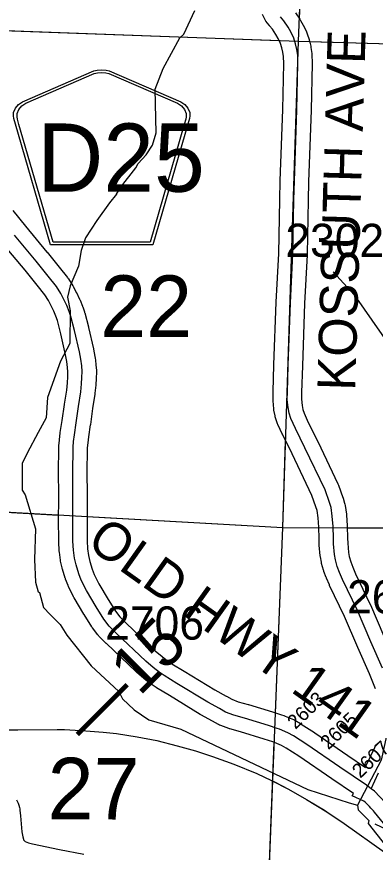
# Model space of a CAD drawing. Extents: x -157.2 to -99.3, y 12.2 to 46.2.
# Drawn here: x -125.764 to -125.008, y 17.656 to 19.419 of the extents above; entities that cross this region are included whole.
import ezdxf

# ---------------------------------------------------------------- set-up
doc = ezdxf.new("R2010")
doc.units = 0
for name, color, linetype in [('tdCoHydroRiver', 7, 'Continuous'), ('tdCoPriCL', 7, 'Continuous'), ('tdCoPriNonDiv', 7, 'Continuous'), ('tdCoPriNonDivCL', 7, 'Continuous'), ('tdCoSecRdNmbr', 7, 'Continuous'), ('tdCoSecRdTxt', 7, 'Continuous'), ('tdCoSecRteBand', 7, 'Continuous'), ('tdCoSecRteCL', 7, 'Continuous'), ('tdCoSectLine', 7, 'Continuous'), ('tdCoSectLinePart', 7, 'Continuous'), ('tdCoSectNmbr', 7, 'Continuous'), ('tdCoShieldCoRteHrd', 7, 'Continuous'), ('tdCoStrucSec', 7, 'Continuous'), ('tdCoSurfAsphalt', 7, 'Continuous'), ('tdCoSurfGravel', 7, 'Continuous'), ('tdStHwyPriRefPost1', 7, 'Continuous'), ('tdStHwyPriRefPost5', 7, 'Continuous')]:
    doc.layers.add(name, color=color, linetype=linetype)

msp = doc.modelspace()

# ---------------------------------------------------------------- linework, layer by layer
at = {"layer": 'tdCoHydroRiver'}
for points in [[(-125.5539, 19.0448), (-125.5454, 19.0587), (-125.5133, 19.1001), (-125.5082, 19.1094), (-125.4915, 19.1278), (-125.4779, 19.1478), (-125.4703, 19.1743), (-125.4724, 19.2659), (-125.4554, 19.3096), (-125.4204, 19.3748), (-125.4123, 19.3825), (-125.3887, 19.4323)], [(-125.5539, 19.0448), (-125.5689, 19.0263), (-125.5958, 18.9894), (-125.6194, 18.9523), (-125.6284, 18.9258), (-125.6345, 18.893), (-125.652, 18.851), (-125.6574, 18.8275), (-125.6519, 18.7989), (-125.6523, 18.7295), (-125.6724, 18.6922), (-125.6998, 18.6156), (-125.7026, 18.5731), (-125.7193, 18.542), (-125.7426, 18.4985), (-125.7527, 18.4767), (-125.7528, 18.4199), (-125.7467, 18.4102), (-125.7251, 18.3386), (-125.727, 18.2739), (-125.7252, 18.2265), (-125.7195, 18.2059), (-125.7164, 18.2042), (-125.7078, 18.1724), (-125.694, 18.1578), (-125.6725, 18.1366), (-125.659, 18.1142), (-125.6072, 18.0495), (-125.5488, 17.9958), (-125.5413, 17.9798), (-125.5167, 17.957), (-125.4858, 17.9356), (-125.4185, 17.9163), (-125.1507, 17.7886), (-125.0631, 17.7609), (-125.0459, 17.7556)], [(-125.0972, 18.8808), (-125.0528, 18.8322), (-124.9573, 18.6953), (-124.9013, 18.6148), (-124.8755, 18.5777), (-124.8606, 18.5457), (-124.8522, 18.5092), (-124.8486, 18.4712), (-124.8501, 18.4176), (-124.8543, 18.3814), (-124.8615, 18.3516), (-124.871, 18.2414), (-124.8871, 18.174), (-124.9047, 18.1098), (-124.9278, 18.0758), (-124.9739, 18.0092), (-124.984, 17.989), (-124.9849, 17.9022), (-124.9958, 17.8505), (-125.0459, 17.7556)], [(-125.0459, 17.7556), (-125.0446, 17.7461), (-125.0216, 17.7234), (-125.0233, 17.7171), (-124.9868, 17.6703)]]:
    msp.add_lwpolyline(points, dxfattribs=at)
at = {"layer": 'tdCoPriCL'}
msp.add_lwpolyline([(-125.8934, 17.9145), (-125.762, 17.9147), (-125.6793, 17.9151), (-125.6638, 17.9152), (-125.619, 17.9125), (-125.582, 17.91), (-125.5541, 17.9071), (-125.5102, 17.8999), (-125.4693, 17.8918), (-125.4264, 17.8809), (-125.3874, 17.8703), (-125.3516, 17.8587), (-125.3063, 17.842), (-125.2584, 17.8225), (-125.2269, 17.8077), (-125.2211, 17.8048), (-125.1916, 17.7897), (-125.1862, 17.7867), (-125.1536, 17.768), (-125.1155, 17.7449), (-125.1105, 17.7419), (-125.0801, 17.7212), (-125.0737, 17.7169), (-124.9886, 17.6565)], dxfattribs=at)
at = {"layer": 'tdCoPriNonDiv'}
msp.add_lwpolyline([(-125.8934, 17.9145), (-125.762, 17.9147), (-125.6638, 17.9152), (-125.619, 17.9125), (-125.582, 17.91), (-125.5541, 17.9071), (-125.5102, 17.8999), (-125.4693, 17.8918), (-125.4264, 17.8809), (-125.3874, 17.8703), (-125.3516, 17.8587), (-125.3063, 17.842), (-125.2584, 17.8225), (-125.2269, 17.8077), (-125.1916, 17.7897), (-125.1862, 17.7867), (-125.1536, 17.768), (-125.1105, 17.7419), (-125.0801, 17.7212), (-125.0737, 17.7169), (-124.9886, 17.6565)], dxfattribs=at)
at = {"layer": 'tdCoPriNonDivCL'}
msp.add_lwpolyline([(-125.8934, 17.9145), (-125.762, 17.9147), (-125.6638, 17.9152), (-125.619, 17.9125), (-125.582, 17.91), (-125.5541, 17.9071), (-125.5102, 17.8999), (-125.4693, 17.8918), (-125.4264, 17.8809), (-125.3874, 17.8703), (-125.3516, 17.8587), (-125.3063, 17.842), (-125.2584, 17.8225), (-125.2269, 17.8077), (-125.2211, 17.8048), (-125.1916, 17.7897), (-125.1536, 17.768), (-125.1105, 17.7419), (-125.0737, 17.7169), (-124.9886, 17.6565)], dxfattribs=at)
msp.add_lwpolyline([(-125.8934, 17.9145), (-125.762, 17.9147), (-125.6638, 17.9152), (-125.619, 17.9125), (-125.582, 17.91), (-125.5541, 17.9071), (-125.5102, 17.8999), (-125.4693, 17.8918), (-125.4264, 17.8809), (-125.3874, 17.8703), (-125.3516, 17.8587), (-125.3063, 17.842), (-125.2584, 17.8225), (-125.2269, 17.8077), (-125.2211, 17.8048), (-125.1916, 17.7897), (-125.1536, 17.768), (-125.1105, 17.7419), (-125.0737, 17.7169), (-124.9886, 17.6565)], dxfattribs=at)
at = {"layer": 'tdCoSecRteBand'}
for points in [[(-125.1763, 19.4275), (-125.1672, 19.4139), (-125.1664, 19.4127), (-125.1657, 19.4113), (-125.1602, 19.4012), (-125.16, 19.4007), (-125.1597, 19.4003), (-125.1533, 19.3872), (-125.1524, 19.3852), (-125.1517, 19.3831), (-125.1477, 19.3708), (-125.1474, 19.3696), (-125.1471, 19.3685), (-125.1444, 19.3569), (-125.1441, 19.3555), (-125.1439, 19.3541), (-125.1422, 19.3416), (-125.1419, 19.34), (-125.1419, 19.3384), (-125.1414, 19.3216), (-125.1414, 19.3208), (-125.1414, 19.3201), (-125.1434, 19.2222), (-125.1434, 19.222), (-125.1434, 19.2217), (-125.1488, 19.071), (-125.1498, 19.0318), (-125.152, 18.9179), (-125.152, 18.9174), (-125.152, 18.917), (-125.1572, 18.8143), (-125.1621, 18.6828), (-125.1636, 18.6264), (-125.1638, 18.6125), (-125.1626, 18.5987), (-125.161, 18.5901), (-125.1585, 18.5826), (-125.1495, 18.563), (-125.1297, 18.5232), (-125.1296, 18.523), (-125.1295, 18.5228), (-125.0871, 18.4337), (-125.0864, 18.4323), (-125.0859, 18.4309), (-125.0765, 18.4045), (-125.0763, 18.4038), (-125.0761, 18.4031), (-125.0729, 18.3925), (-125.0722, 18.3904), (-125.0719, 18.3882), (-125.0692, 18.3697), (-125.0691, 18.3687), (-125.069, 18.3677), (-125.0673, 18.3458), (-125.0672, 18.3449), (-125.0672, 18.344), (-125.0667, 18.3193), (-125.0664, 18.3083), (-125.0647, 18.2886), (-125.0632, 18.28), (-125.06, 18.2688), (-125.0557, 18.2576), (-125.05, 18.2439), (-125.019, 18.179), (-125.0188, 18.1785), (-125.0186, 18.178), (-124.9903, 18.1123)], [(-125.008, 18.0011), (-125.0207, 18.0331), (-125.0452, 18.0881), (-125.0452, 18.0882), (-125.0453, 18.0884), (-125.0734, 18.1537), (-125.1045, 18.2188), (-125.1048, 18.2195), (-125.1051, 18.2202), (-125.1113, 18.2349), (-125.1114, 18.2353), (-125.1116, 18.2357), (-125.1165, 18.2485), (-125.117, 18.2499), (-125.1174, 18.2512), (-125.1214, 18.2653), (-125.1218, 18.2667), (-125.122, 18.2682), (-125.124, 18.2796), (-125.1242, 18.2808), (-125.1243, 18.282), (-125.1263, 18.304), (-125.1264, 18.305), (-125.1264, 18.306), (-125.1267, 18.3181), (-125.1267, 18.3181), (-125.1267, 18.3181), (-125.1271, 18.3419), (-125.1287, 18.362), (-125.131, 18.3773), (-125.1333, 18.3851), (-125.1419, 18.4093), (-125.1836, 18.4967), (-125.2034, 18.5367), (-125.2036, 18.5371), (-125.2038, 18.5375), (-125.2137, 18.559), (-125.2144, 18.5605), (-125.2149, 18.562), (-125.2186, 18.5731), (-125.2193, 18.5751), (-125.2196, 18.5772), (-125.2219, 18.5893), (-125.2221, 18.5907), (-125.2222, 18.5921), (-125.2237, 18.6088), (-125.2238, 18.6104), (-125.2238, 18.6119), (-125.2236, 18.6275), (-125.2236, 18.6276), (-125.2236, 18.6278), (-125.2221, 18.6845), (-125.2221, 18.6847), (-125.2221, 18.6848), (-125.2171, 18.8168), (-125.2171, 18.817), (-125.2171, 18.8172), (-125.212, 18.9195), (-125.2098, 19.033), (-125.2098, 19.0331), (-125.2098, 19.0332), (-125.2088, 19.0726), (-125.2088, 19.0728), (-125.2088, 19.073), (-125.2033, 19.2236), (-125.2014, 19.3206), (-125.2018, 19.335), (-125.2031, 19.3446), (-125.2053, 19.3536), (-125.2082, 19.3627), (-125.2134, 19.3733), (-125.2178, 19.3816), (-125.2253, 19.3928), (-125.2313, 19.4), (-125.2317, 19.4006), (-125.2321, 19.4011), (-125.2388, 19.41), (-125.2408, 19.4126), (-125.2421, 19.4156), (-125.2458, 19.4237)], [(-125.773, 19.0099), (-125.7462, 18.977), (-125.7007, 18.9224), (-125.7006, 18.9222), (-125.7004, 18.922), (-125.675, 18.8905), (-125.6575, 18.8688), (-125.6565, 18.8675), (-125.6556, 18.8662), (-125.6463, 18.8516), (-125.6454, 18.8504), (-125.6448, 18.849), (-125.6388, 18.8374), (-125.6388, 18.8373), (-125.6387, 18.8372), (-125.6318, 18.8234), (-125.6312, 18.8222), (-125.6307, 18.8209), (-125.6258, 18.8084), (-125.6255, 18.8077), (-125.6253, 18.8071), (-125.6216, 18.7962), (-125.6213, 18.7952), (-125.621, 18.7941), (-125.6133, 18.7645), (-125.6132, 18.7641), (-125.6131, 18.7637), (-125.6028, 18.7186), (-125.6027, 18.7181), (-125.6026, 18.7175), (-125.5996, 18.7023), (-125.5994, 18.7012), (-125.5993, 18.7002), (-125.5976, 18.6858), (-125.5975, 18.6853), (-125.5974, 18.6847), (-125.5965, 18.6729), (-125.5963, 18.6711), (-125.5964, 18.6692), (-125.5969, 18.6567), (-125.5969, 18.6561), (-125.5969, 18.6556), (-125.5979, 18.6423), (-125.5979, 18.6421), (-125.5979, 18.6419), (-125.5994, 18.6251), (-125.5995, 18.6241), (-125.5997, 18.623), (-125.6046, 18.5925), (-125.6092, 18.5586), (-125.6092, 18.5583), (-125.6093, 18.5581), (-125.6132, 18.5329), (-125.6148, 18.5201), (-125.6156, 18.5099), (-125.6156, 18.4966), (-125.6156, 18.4962), (-125.6156, 18.4957), (-125.6163, 18.4689), (-125.6158, 18.4003), (-125.6158, 18.4002), (-125.6158, 18.4), (-125.6161, 18.3592), (-125.6158, 18.3137), (-125.615, 18.2966), (-125.6128, 18.2821), (-125.6103, 18.27), (-125.6052, 18.2535), (-125.6008, 18.2423), (-125.5911, 18.2226), (-125.5714, 18.1896), (-125.556, 18.1649), (-125.5469, 18.153), (-125.5338, 18.1397), (-125.4724, 18.0816), (-125.4579, 18.0692), (-125.4467, 18.0604), (-125.4375, 18.0542), (-125.4112, 18.0381), (-125.3468, 17.9988), (-125.3228, 17.9858), (-125.3225, 17.9857), (-125.3221, 17.9855), (-125.3109, 17.979), (-125.2975, 17.974), (-125.2764, 17.9682), (-125.2759, 17.968), (-125.2755, 17.9679), (-125.2249, 17.9524), (-125.2248, 17.9523), (-125.2247, 17.9523), (-125.2062, 17.9464), (-125.2013, 17.9449), (-125.1998, 17.9444), (-125.1983, 17.9438), (-125.1808, 17.9361), (-125.1793, 17.9355), (-125.1779, 17.9347), (-125.1659, 17.9278), (-125.1651, 17.9274), (-125.1645, 17.9269), (-125.1366, 17.9089), (-125.1362, 17.9087), (-125.1359, 17.9085), (-125.0661, 17.8607), (-125.0292, 17.8355)], [(-124.9906, 17.7175), (-125.0096, 17.7407), (-125.0119, 17.7435), (-125.0175, 17.7495), (-125.0206, 17.7527), (-125.0299, 17.7623), (-125.0324, 17.7641), (-125.0567, 17.7751), (-125.0544, 17.78), (-125.1, 17.8111), (-125.1, 17.8111), (-125.1, 17.8112), (-125.1695, 17.8588), (-125.1963, 17.8761), (-125.2063, 17.8818), (-125.2209, 17.8882), (-125.2243, 17.8892), (-125.2427, 17.895), (-125.2927, 17.9104), (-125.3147, 17.9165), (-125.316, 17.9168), (-125.3173, 17.9173), (-125.3343, 17.9237), (-125.3366, 17.9246), (-125.3387, 17.9258), (-125.3517, 17.9332), (-125.376, 17.9464), (-125.3767, 17.9467), (-125.3774, 17.9472), (-125.4425, 17.9869), (-125.4425, 17.9869), (-125.4426, 17.9869), (-125.4694, 18.0034), (-125.47, 18.0038), (-125.4705, 18.0041), (-125.4811, 18.0113), (-125.482, 18.0119), (-125.4828, 18.0125), (-125.4954, 18.0224), (-125.4959, 18.0228), (-125.4964, 18.0232), (-125.512, 18.0365), (-125.5125, 18.037), (-125.513, 18.0375), (-125.5754, 18.0965), (-125.5758, 18.0968), (-125.5762, 18.0972), (-125.591, 18.1123), (-125.5923, 18.1136), (-125.5935, 18.1151), (-125.6046, 18.1297), (-125.6054, 18.1308), (-125.6062, 18.132), (-125.6225, 18.1581), (-125.6226, 18.1584), (-125.6228, 18.1586), (-125.6432, 18.1929), (-125.6438, 18.1939), (-125.6444, 18.195), (-125.6552, 18.2169), (-125.6558, 18.2181), (-125.6563, 18.2193), (-125.6615, 18.2327), (-125.6618, 18.2336), (-125.6621, 18.2346), (-125.6681, 18.2536), (-125.6685, 18.255), (-125.6688, 18.2564), (-125.6718, 18.2708), (-125.6719, 18.2716), (-125.6721, 18.2725), (-125.6745, 18.2892), (-125.6747, 18.2906), (-125.6748, 18.2921), (-125.6758, 18.3113), (-125.6758, 18.312), (-125.6758, 18.3127), (-125.6761, 18.359), (-125.6761, 18.3592), (-125.6761, 18.3594), (-125.6758, 18.4001), (-125.6763, 18.469), (-125.6763, 18.4695), (-125.6763, 18.47), (-125.6756, 18.497), (-125.6756, 18.5111), (-125.6756, 18.5123), (-125.6755, 18.5135), (-125.6745, 18.5256), (-125.6744, 18.5263), (-125.6744, 18.5269), (-125.6726, 18.5407), (-125.6726, 18.5411), (-125.6725, 18.5416), (-125.6686, 18.567), (-125.664, 18.601), (-125.6639, 18.6013), (-125.6639, 18.6017), (-125.6591, 18.6314), (-125.6577, 18.6469), (-125.6568, 18.6595), (-125.6564, 18.6698), (-125.6572, 18.6792), (-125.6587, 18.6919), (-125.6614, 18.7056), (-125.6715, 18.7499), (-125.6788, 18.778), (-125.6819, 18.7871), (-125.6861, 18.7978), (-125.6923, 18.8103), (-125.6975, 18.8204), (-125.7052, 18.8324), (-125.7217, 18.8528), (-125.7217, 18.8528), (-125.7217, 18.8528), (-125.747, 18.8842), (-125.7924, 18.9388)], [(-125.0292, 17.8355), (-125.029, 17.836), (-125.0289, 17.8363), (-125.0287, 17.8366), (-125.0089, 17.8777), (-125.007, 17.8837)], [(-125.7652, 17.7672), (-125.7644, 17.7656), (-125.7617, 17.7596), (-125.7609, 17.7578), (-125.7603, 17.7558), (-125.7588, 17.7508), (-125.758, 17.7481), (-125.7577, 17.7453), (-125.7564, 17.7335), (-125.7564, 17.7332), (-125.7564, 17.7329), (-125.7536, 17.6993), (-125.7516, 17.6891), (-125.7504, 17.6842), (-125.7499, 17.6828), (-125.7492, 17.6817), (-125.7468, 17.6793), (-125.7465, 17.6791), (-125.7395, 17.6763), (-125.731, 17.674), (-125.6744, 17.6621), (-125.6229, 17.6524)]]:
    msp.add_lwpolyline(points, dxfattribs=at)
at = {"layer": 'tdCoSecRteCL'}
for points in [[(-124.9931, 18.0448), (-125.0178, 18.1002), (-125.0461, 18.1661), (-125.0774, 18.2317), (-125.0836, 18.2465), (-125.0885, 18.2593), (-125.0925, 18.2734), (-125.0944, 18.2847), (-125.0964, 18.3067), (-125.0967, 18.3187), (-125.0972, 18.3434), (-125.0989, 18.3654), (-125.1016, 18.3838), (-125.1048, 18.3945), (-125.1142, 18.4208), (-125.1566, 18.5099), (-125.1766, 18.5501), (-125.1864, 18.5715), (-125.1901, 18.5826), (-125.1923, 18.5947), (-125.1938, 18.6115), (-125.1936, 18.627), (-125.1921, 18.6837), (-125.1872, 18.8157), (-125.182, 18.9185), (-125.1798, 19.0324), (-125.1788, 19.0719), (-125.1734, 19.2228), (-125.1714, 19.3207), (-125.1719, 19.3375), (-125.1736, 19.3501), (-125.1763, 19.3616), (-125.1803, 19.374), (-125.1867, 19.387), (-125.1921, 19.3972), (-125.2012, 19.4107), (-125.2081, 19.4191)], [(-125.0169, 17.79), (-125.0271, 17.7977), (-125.0831, 17.8359), (-125.1529, 17.8837), (-125.1807, 17.9017), (-125.1928, 17.9086), (-125.2103, 17.9163), (-125.2152, 17.9178), (-125.2338, 17.9237), (-125.2843, 17.9392), (-125.3068, 17.9454), (-125.3238, 17.9518), (-125.3371, 17.9594), (-125.3617, 17.9728), (-125.4268, 18.0125), (-125.4537, 18.029), (-125.4643, 18.0361), (-125.4769, 18.046), (-125.4924, 18.0593), (-125.5548, 18.1183), (-125.5696, 18.1333), (-125.5807, 18.1479), (-125.597, 18.174), (-125.6175, 18.2083), (-125.6283, 18.2302), (-125.6335, 18.2435), (-125.6394, 18.2625), (-125.6424, 18.2768), (-125.6448, 18.2936), (-125.6458, 18.3128), (-125.6461, 18.3592), (-125.6458, 18.4001), (-125.6463, 18.4692), (-125.6456, 18.4966), (-125.6456, 18.5111), (-125.6446, 18.5232), (-125.6429, 18.537), (-125.6389, 18.5626), (-125.6342, 18.5969), (-125.6293, 18.6278), (-125.6278, 18.6445), (-125.6268, 18.6578), (-125.6264, 18.6704), (-125.6273, 18.6823), (-125.6291, 18.6966), (-125.632, 18.7118), (-125.6424, 18.757), (-125.65, 18.7866), (-125.6537, 18.7974), (-125.6587, 18.81), (-125.6656, 18.8238), (-125.6715, 18.8354), (-125.6809, 18.8499), (-125.6984, 18.8716), (-125.7238, 18.9032), (-125.7694, 18.958)], [(-125.0169, 17.79), (-125.0017, 17.8236)], [(-124.9387, 17.6224), (-124.9347, 17.6278), (-124.9327, 17.6313), (-124.9307, 17.6347), (-124.9299, 17.6386), (-124.9297, 17.6392), (-124.9295, 17.6468), (-124.93, 17.6527), (-124.9322, 17.6609), (-124.9344, 17.6673), (-124.9403, 17.684), (-124.9502, 17.7062), (-124.9578, 17.7197), (-124.9674, 17.7358), (-124.9773, 17.7486), (-124.9864, 17.7597), (-124.9894, 17.7634), (-124.9958, 17.7702), (-124.999, 17.7735), (-125.0101, 17.7849), (-125.0169, 17.79)]]:
    msp.add_lwpolyline(points, dxfattribs=at)
at = {"layer": 'tdCoSectLine'}
for points in [[(-125.1701, 19.3676), (-125.1309, 20.3475)], [(-126.1262, 19.4021), (-125.1701, 19.3676)], [(-125.2033, 18.3412), (-125.1701, 19.3676)], [(-125.1701, 19.3676), (-124.1992, 19.3396)], [(-126.1785, 18.396), (-125.2033, 18.3412)], [(-125.242, 17.3633), (-125.2033, 18.3412)], [(-125.2033, 18.3412), (-124.2276, 18.3397)]]:
    msp.add_lwpolyline(points, dxfattribs=at)
at = {"layer": 'tdCoSectLinePart'}
for points in [[(-125.1682, 19.4146), (-125.1309, 20.3475)], [(-126.0962, 19.401), (-125.2118, 19.3691)], [(-125.1476, 19.3669), (-124.363, 19.3443)], [(-125.2033, 18.3412), (-125.1974, 18.5243)], [(-126.1486, 18.3943), (-125.6764, 18.3678)], [(-125.6164, 18.3644), (-125.2033, 18.3412)], [(-125.2188, 17.95), (-125.2033, 18.3412)], [(-125.2033, 18.3412), (-125.1279, 18.341)], [(-125.068, 18.341), (-124.4628, 18.3401)], [(-125.242, 17.3633), (-125.2212, 17.8881)]]:
    msp.add_lwpolyline(points, dxfattribs=at)
at = {"layer": 'tdCoShieldCoRteHrd'}
for points in [[(-125.6932, 18.9379), (-125.7669, 19.1925), (-125.7704, 19.2044), (-125.7711, 19.2097), (-125.7711, 19.2167), (-125.7673, 19.226), (-125.7607, 19.2336), (-125.7521, 19.2396), (-125.6015, 19.3047), (-125.5948, 19.3062), (-125.5854, 19.307), (-125.576, 19.3062), (-125.5693, 19.3047), (-125.4187, 19.2396), (-125.4101, 19.2336), (-125.4035, 19.226), (-125.3997, 19.2167), (-125.3997, 19.2097), (-125.4004, 19.2044), (-125.4039, 19.1925), (-125.4776, 18.9379)], [(-125.6879, 18.9436), (-125.7597, 19.1914), (-125.763, 19.2027), (-125.7636, 19.2078), (-125.7636, 19.2146), (-125.76, 19.2235), (-125.7537, 19.2308), (-125.7454, 19.2366), (-125.6009, 19.2991), (-125.5944, 19.3005), (-125.5854, 19.3013), (-125.5764, 19.3005), (-125.5699, 19.2991), (-125.4254, 19.2366), (-125.4171, 19.2308), (-125.4108, 19.2235), (-125.4071, 19.2146), (-125.4071, 19.2078), (-125.4078, 19.2027), (-125.4111, 19.1914), (-125.4829, 18.9436)]]:
    msp.add_lwpolyline(points, close=True, dxfattribs=at)
at = {"layer": 'tdCoStrucSec'}
msp.add_line((-124.9803, 17.7023), (-125.0085, 17.7158), dxfattribs=at)
at = {"layer": 'tdCoSurfAsphalt'}
for points in [[(-125.2152, 17.9178), (-125.2338, 17.9237), (-125.2843, 17.9392), (-125.3068, 17.9454), (-125.3238, 17.9518), (-125.3371, 17.9594), (-125.3617, 17.9728), (-125.4268, 18.0125), (-125.4537, 18.029), (-125.4643, 18.0361), (-125.4769, 18.046), (-125.4924, 18.0593), (-125.5548, 18.1183), (-125.5696, 18.1333), (-125.5807, 18.1479), (-125.597, 18.174), (-125.6175, 18.2083), (-125.6283, 18.2302), (-125.6335, 18.2435), (-125.6394, 18.2625), (-125.6424, 18.2768), (-125.6448, 18.2936), (-125.6458, 18.3128), (-125.6461, 18.3592), (-125.6458, 18.4001), (-125.6463, 18.4692), (-125.6456, 18.4966), (-125.6456, 18.5111), (-125.6446, 18.5232), (-125.6429, 18.537), (-125.6389, 18.5626), (-125.6342, 18.5969), (-125.6293, 18.6278), (-125.6278, 18.6445), (-125.6268, 18.6578), (-125.6264, 18.6704), (-125.6273, 18.6823), (-125.6291, 18.6966), (-125.632, 18.7118), (-125.6424, 18.757), (-125.65, 18.7866), (-125.6537, 18.7974), (-125.6587, 18.81), (-125.6656, 18.8238), (-125.6715, 18.8354), (-125.6809, 18.8499), (-125.6984, 18.8716), (-125.7238, 18.9032), (-125.7694, 18.958)], [(-125.1529, 17.8837), (-125.1807, 17.9017), (-125.1928, 17.9086), (-125.2103, 17.9163), (-125.2152, 17.9178)], [(-125.0169, 17.79), (-125.0271, 17.7977), (-125.0831, 17.8359), (-125.1529, 17.8837)], [(-124.9864, 17.7597), (-124.9894, 17.7634), (-124.9958, 17.7702), (-124.999, 17.7735), (-125.0101, 17.7849), (-125.0169, 17.79), (-125.0169, 17.79)]]:
    msp.add_lwpolyline(points, dxfattribs=at)
at = {"layer": 'tdCoSurfGravel'}
for points in [[(-124.9931, 18.0448), (-125.0178, 18.1002), (-125.0461, 18.1661), (-125.0774, 18.2317), (-125.0836, 18.2465), (-125.0885, 18.2593), (-125.0925, 18.2734), (-125.0944, 18.2847), (-125.0964, 18.3067), (-125.0967, 18.3187), (-125.0972, 18.3434), (-125.0989, 18.3654), (-125.1016, 18.3838), (-125.1048, 18.3945), (-125.1142, 18.4208), (-125.1566, 18.5099), (-125.1766, 18.5501), (-125.1864, 18.5715), (-125.1901, 18.5826), (-125.1923, 18.5947), (-125.1938, 18.6115), (-125.1936, 18.627), (-125.1921, 18.6837), (-125.1872, 18.8157), (-125.182, 18.9185), (-125.1798, 19.0324), (-125.1788, 19.0719), (-125.1734, 19.2228), (-125.1714, 19.3207), (-125.1719, 19.3375), (-125.1736, 19.3501), (-125.1763, 19.3616), (-125.1803, 19.374), (-125.1867, 19.387), (-125.1921, 19.3972), (-125.2012, 19.4107), (-125.2081, 19.4191)], [(-125.0169, 17.79), (-125.0017, 17.8236)]]:
    msp.add_lwpolyline(points, dxfattribs=at)

# ---------------------------------------------------------------- texts
at = {"layer": 'tdCoSecRdNmbr'}
for s, height, rotation, p in [('2302', 0.07, 359.905, (-125.1979, 18.9125)), ('2604', 0.07, 359.9051, (-125.0677, 18.1605)), ('2706', 0.07, 359.9046, (-125.5779, 18.1052)), ('2603', 0.03, 43.6986, (-125.1766, 17.9144)), ('2605', 0.03, 43.6986, (-125.107, 17.8712)), ('2607', 0.03, 43.6986, (-125.0398, 17.8111))]:
    msp.add_text(s, height=height, rotation=rotation, dxfattribs=at).set_placement(p)
at = {"layer": 'tdCoSecRdTxt'}
for s, rotation, p in [('KOSSUTH AVE', 88.3314, (-125.0506, 18.6293)), ('OLD HWY 141', 324.5813, (-125.62, 18.3029))]:
    msp.add_text(s, height=0.08, rotation=rotation, dxfattribs=at).set_placement(p)
at = {"layer": 'tdCoSectNmbr'}
for s, p in [('22', (-125.5882, 18.7434)), ('27', (-125.6992, 17.7257))]:
    msp.add_text(s, height=0.13, rotation=359.9046, dxfattribs=at).set_placement(p)
at = {"layer": 'tdCoShieldCoRteHrd'}
msp.add_text('D25', height=0.144, dxfattribs=at).set_placement((-125.721, 19.0498))
at = {"layer": 'tdStHwyPriRefPost1'}
msp.add_text('‒‒15', height=0.1, rotation=45, dxfattribs=at).set_placement((-125.6105, 17.8788))
at = {"layer": 'tdStHwyPriRefPost5'}
msp.add_text('‒‒15', height=0.1, rotation=45, dxfattribs=at).set_placement((-125.6105, 17.8788))

doc.saveas('drawing.dxf')
